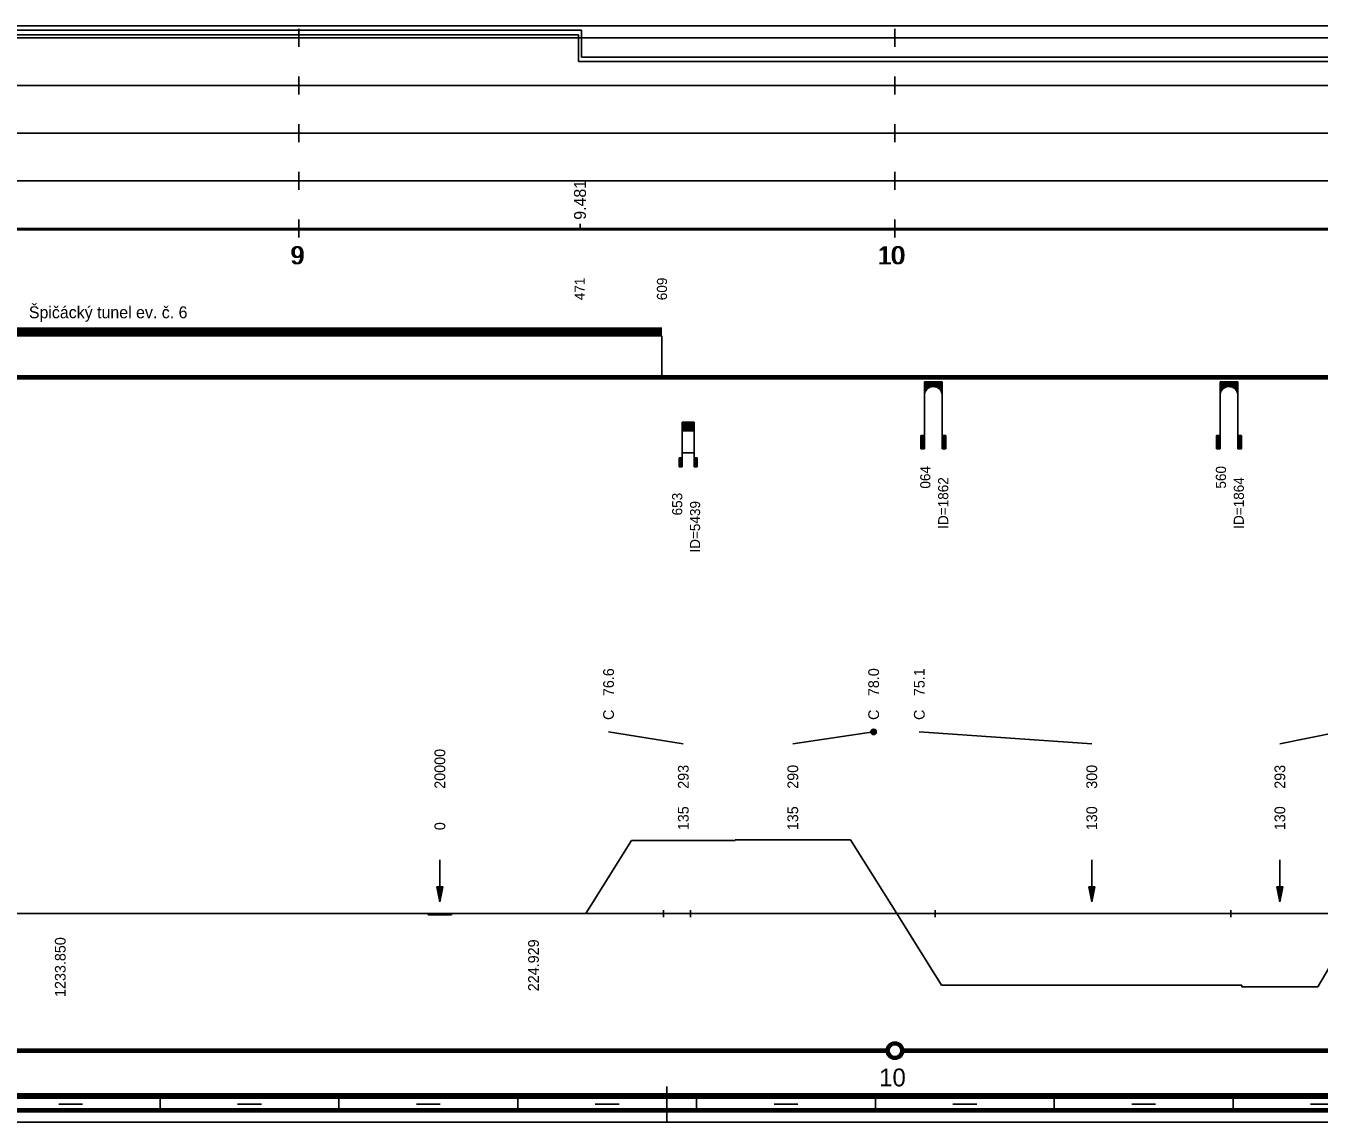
# Model space of a CAD drawing. Extents: x 2 to 10148, y 0 to 380.
# Drawn here: x 1152.5 to 1369.4, y 0 to 184 of the extents above; entities that cross this region are included whole.
import ezdxf

# ---------------------------------------------------------------- set-up
doc = ezdxf.new("R2010")
doc.units = 0
for name, color, linetype in [('CARA_S_OBJEKTY', 7, 'Continuous'), ('KRIV1_CARA', 7, 'Continuous'), ('KRIV1_TEXT', 7, 'Continuous'), ('L_OBJEKTY_TEXT', 7, 'Continuous'), ('OBJEKTY_TEXT', 7, 'Continuous'), ('OBJEKTY_TVAR', 7, 'Continuous'), ('RAM', 7, 'Continuous'), ('REZERVA', 7, 'Continuous'), ('RYCHL_A', 7, 'Continuous'), ('RYCHL_B', 7, 'Continuous'), ('RYCHL_C', 7, 'Continuous'), ('RYCHL_RASTR', 7, 'Continuous'), ('RYCHL_STAN', 7, 'Continuous'), ('STAN_CARA', 7, 'Continuous'), ('STAN_TEXT', 7, 'Continuous'), ('STANIC_ZMEN_V', 7, 'Continuous')]:
    doc.layers.add(name, color=color, linetype=linetype)

msp = doc.modelspace()

# ---------------------------------------------------------------- linework, layer by layer
for p, q in [((1259.43, 35.57), (1259.43, 34.38)), ((1263.97, 35.57), (1263.97, 34.38)), ((1305.02, 35.57), (1305.02, 34.38)), ((1354.62, 35.57), (1354.62, 34.38))]:
    msp.add_line(p, q)
at = {"layer": 'CARA_S_OBJEKTY'}
for p, q in [((631.22, 125.25), (1245.39, 125.25)), ((631.22, 125), (1245.39, 125)), ((631.22, 124.75), (1245.39, 124.75)), ((1245.39, 125.25), (1850.83, 125.25)), ((1245.39, 125), (1850.83, 125)), ((1245.39, 124.75), (1850.83, 124.75))]:
    msp.add_line(p, q, dxfattribs=at)
at = {"layer": 'KRIV1_CARA'}
for p, q in [((1246.41, 35), (1254.07, 47.29)), ((1254.07, 47.29), (1271.49, 47.29)), ((1271.49, 47.29), (1271.49, 47.41)), ((1271.49, 47.41), (1290.81, 47.41)), ((1290.81, 47.41), (1298.61, 35)), ((631.22, 35), (1245.39, 35)), ((1219.95, 35), (1219.95, 34.82)), ((1219.95, 34.82), (1223.92, 34.82)), ((1223.92, 34.82), (1223.92, 35)), ((1245.39, 35), (1850.83, 35)), ((1298.61, 35), (1306.12, 23)), ((1369.23, 22.71), (1376.44, 35)), ((1306.12, 23), (1356.49, 23)), ((1356.49, 23), (1356.49, 22.71)), ((1356.49, 22.71), (1369.23, 22.71))]:
    msp.add_line(p, q, dxfattribs=at)
at = {"layer": 'KRIV1_TEXT'}
for p, q in [((1262.78, 63.5), (1250.24, 65.5)), ((1281.15, 63.5), (1294.71, 65.5)), ((1331.3, 63.5), (1302.37, 65.5)), ((1362.86, 63.5), (1372.83, 65.5)), ((1221.94, 44), (1221.94, 42.2)), ((1331.3, 44), (1331.3, 42.2)), ((1362.86, 44), (1362.86, 42.2)), ((1221.94, 42.2), (1221.94, 40)), ((1331.3, 42.2), (1331.3, 40)), ((1362.86, 42.2), (1362.86, 40)), ((1221.44, 39.5), (1221.94, 37)), ((1221.44, 39.5), (1222.44, 39.5)), ((1221.54, 39.5), (1221.94, 37.5)), ((1221.64, 39.5), (1221.94, 38)), ((1221.74, 39.5), (1221.94, 38.5)), ((1221.84, 39.5), (1221.94, 39)), ((1221.94, 40), (1221.94, 37)), ((1222.44, 39.5), (1221.94, 37)), ((1222.34, 39.5), (1221.94, 37.5)), ((1222.24, 39.5), (1221.94, 38)), ((1222.14, 39.5), (1221.94, 38.5)), ((1222.04, 39.5), (1221.94, 39)), ((1221.94, 39.5), (1221.94, 39.5)), ((1221.94, 39.5), (1221.94, 39.5)), ((1330.8, 39.5), (1331.3, 37)), ((1330.8, 39.5), (1331.8, 39.5)), ((1330.9, 39.5), (1331.3, 37.5)), ((1331, 39.5), (1331.3, 38)), ((1331.1, 39.5), (1331.3, 38.5)), ((1331.2, 39.5), (1331.3, 39)), ((1331.3, 40), (1331.3, 37)), ((1331.8, 39.5), (1331.3, 37)), ((1331.7, 39.5), (1331.3, 37.5)), ((1331.6, 39.5), (1331.3, 38)), ((1331.5, 39.5), (1331.3, 38.5)), ((1331.4, 39.5), (1331.3, 39)), ((1331.3, 39.5), (1331.3, 39.5)), ((1331.3, 39.5), (1331.3, 39.5)), ((1362.36, 39.5), (1362.86, 37)), ((1362.36, 39.5), (1363.36, 39.5)), ((1362.46, 39.5), (1362.86, 37.5)), ((1362.56, 39.5), (1362.86, 38)), ((1362.66, 39.5), (1362.86, 38.5)), ((1362.76, 39.5), (1362.86, 39)), ((1362.86, 40), (1362.86, 37)), ((1363.36, 39.5), (1362.86, 37)), ((1363.26, 39.5), (1362.86, 37.5)), ((1363.16, 39.5), (1362.86, 38)), ((1363.06, 39.5), (1362.86, 38.5)), ((1362.96, 39.5), (1362.86, 39)), ((1362.86, 39.5), (1362.86, 39.5)), ((1362.86, 39.5), (1362.86, 39.5))]:
    msp.add_line(p, q, dxfattribs=at)
for radius in [0.45, 0.3, 0.15]:
    msp.add_circle((1294.71, 65.5), radius, dxfattribs=at)
at = {"layer": 'OBJEKTY_TVAR'}
for p, q in [((1084.75, 133.25), (1245.39, 133.25)), ((1084.75, 133), (1245.39, 133)), ((1084.75, 132.75), (1245.39, 132.75)), ((1084.75, 132.5), (1245.39, 132.5)), ((1245.39, 133.25), (1259.2, 133.25)), ((1245.39, 133), (1259.2, 133)), ((1245.39, 132.75), (1259.2, 132.75)), ((1245.39, 132.5), (1259.2, 132.5)), ((1084.75, 132.25), (1245.39, 132.25)), ((1084.75, 132), (1245.39, 132)), ((1245.39, 132.25), (1259.2, 132.25)), ((1245.39, 132), (1259.2, 132)), ((1259.2, 125), (1259.2, 132)), ((1303.23, 113), (1303.23, 124.25)), ((1306.23, 124.25), (1303.23, 124.25)), ((1303.23, 124.17), (1306.23, 124.17)), ((1303.23, 124.1), (1306.23, 124.1)), ((1303.23, 124.02), (1306.23, 124.02)), ((1303.23, 123.95), (1306.23, 123.95)), ((1303.23, 123.87), (1306.23, 123.87)), ((1303.23, 123.8), (1306.23, 123.8)), ((1303.23, 123.72), (1306.23, 123.72)), ((1306.23, 124.25), (1306.23, 113)), ((1352.82, 113), (1352.82, 124.25)), ((1355.82, 124.25), (1352.82, 124.25)), ((1352.82, 124.17), (1355.82, 124.17)), ((1352.82, 124.1), (1355.82, 124.1)), ((1352.82, 124.02), (1355.82, 124.02)), ((1352.82, 123.95), (1355.82, 123.95)), ((1352.82, 123.87), (1355.82, 123.87)), ((1352.82, 123.8), (1355.82, 123.8)), ((1352.82, 123.72), (1355.82, 123.72)), ((1355.82, 124.25), (1355.82, 113)), ((1303.23, 123.65), (1306.23, 123.65)), ((1303.23, 123.57), (1306.23, 123.57)), ((1303.23, 123.5), (1306.23, 123.5)), ((1303.23, 123.42), (1304.39, 123.42)), ((1303.23, 123.35), (1304.15, 123.35)), ((1303.23, 123.27), (1304, 123.27)), ((1303.23, 123.2), (1303.88, 123.2)), ((1303.23, 123.12), (1303.78, 123.12)), ((1303.23, 123.05), (1303.69, 123.05)), ((1303.23, 122.97), (1303.62, 122.97)), ((1303.23, 122.9), (1303.56, 122.9)), ((1303.23, 122.82), (1303.5, 122.82)), ((1303.23, 122.75), (1303.45, 122.75)), ((1303.23, 122.67), (1303.41, 122.67)), ((1303.23, 122.6), (1303.37, 122.6)), ((1303.23, 122.52), (1303.34, 122.52)), ((1303.23, 122.45), (1303.31, 122.45)), ((1303.23, 122.37), (1303.29, 122.37)), ((1303.23, 122.3), (1303.27, 122.3)), ((1303.23, 122.22), (1303.25, 122.22)), ((1303.23, 122.15), (1303.24, 122.15)), ((1303.23, 121.97), (1303.24, 122.11)), ((1303.24, 122.11), (1303.26, 122.28)), ((1303.26, 122.28), (1303.31, 122.46)), ((1303.31, 122.46), (1303.38, 122.61)), ((1303.38, 122.61), (1303.45, 122.75)), ((1303.45, 122.75), (1303.56, 122.9)), ((1303.56, 122.9), (1303.69, 123.05)), ((1303.69, 123.05), (1303.77, 123.12)), ((1303.77, 123.12), (1303.87, 123.19)), ((1303.87, 123.19), (1304, 123.27)), ((1304, 123.27), (1304.15, 123.35)), ((1304.15, 123.35), (1304.39, 123.42)), ((1304.39, 123.42), (1304.6, 123.46)), ((1304.6, 123.46), (1304.85, 123.46)), ((1304.85, 123.46), (1304.99, 123.44)), ((1304.99, 123.44), (1305.07, 123.42)), ((1305.07, 123.42), (1306.23, 123.42)), ((1305.07, 123.42), (1305.31, 123.35)), ((1305.31, 123.35), (1306.23, 123.35)), ((1305.31, 123.35), (1305.46, 123.27)), ((1305.46, 123.27), (1306.23, 123.27)), ((1305.46, 123.27), (1305.58, 123.2)), ((1305.58, 123.2), (1306.23, 123.2)), ((1305.58, 123.2), (1305.68, 123.12)), ((1305.68, 123.12), (1306.23, 123.12)), ((1305.68, 123.12), (1305.77, 123.05)), ((1305.77, 123.05), (1306.23, 123.05)), ((1305.77, 123.05), (1305.84, 122.97)), ((1305.84, 122.97), (1306.23, 122.97)), ((1305.84, 122.97), (1305.9, 122.9)), ((1305.9, 122.9), (1306.22, 122.9)), ((1305.9, 122.9), (1305.96, 122.82)), ((1305.96, 122.82), (1306.23, 122.82)), ((1305.96, 122.82), (1306.05, 122.67)), ((1306.01, 122.75), (1306.23, 122.75)), ((1306.05, 122.67), (1306.23, 122.67)), ((1306.05, 122.67), (1306.12, 122.52)), ((1306.09, 122.6), (1306.23, 122.6)), ((1306.12, 122.52), (1306.23, 122.52)), ((1306.12, 122.52), (1306.17, 122.37)), ((1306.15, 122.45), (1306.23, 122.45)), ((1306.17, 122.37), (1306.23, 122.37)), ((1306.17, 122.37), (1306.21, 122.22)), ((1306.19, 122.3), (1306.23, 122.3)), ((1306.21, 122.22), (1306.23, 122.22)), ((1306.21, 122.22), (1306.23, 121.97)), ((1306.22, 122.15), (1306.23, 122.15)), ((1352.82, 123.65), (1355.82, 123.65)), ((1352.82, 123.57), (1355.82, 123.57)), ((1352.82, 123.5), (1355.82, 123.5)), ((1352.82, 123.42), (1353.98, 123.42)), ((1352.82, 123.35), (1353.74, 123.35)), ((1352.82, 123.27), (1353.59, 123.27)), ((1352.82, 123.2), (1353.47, 123.2)), ((1352.82, 123.12), (1353.37, 123.12)), ((1352.82, 123.05), (1353.28, 123.05)), ((1352.82, 122.97), (1353.21, 122.97)), ((1352.82, 122.9), (1353.15, 122.9)), ((1352.82, 122.82), (1353.09, 122.82)), ((1352.82, 122.75), (1353.04, 122.75)), ((1352.82, 122.67), (1353, 122.67)), ((1352.82, 122.6), (1352.96, 122.6)), ((1352.82, 122.52), (1352.93, 122.52)), ((1352.82, 122.45), (1352.9, 122.45)), ((1352.82, 122.37), (1352.88, 122.37)), ((1352.82, 122.3), (1352.86, 122.3)), ((1352.82, 122.22), (1352.84, 122.22)), ((1352.82, 122.15), (1352.83, 122.15)), ((1352.82, 121.97), (1352.83, 122.11)), ((1352.83, 122.11), (1352.85, 122.28)), ((1352.85, 122.28), (1352.9, 122.46)), ((1352.9, 122.46), (1352.97, 122.61)), ((1352.97, 122.61), (1353.04, 122.75)), ((1353.04, 122.75), (1353.15, 122.9)), ((1353.15, 122.9), (1353.28, 123.05)), ((1353.28, 123.05), (1353.36, 123.12)), ((1353.36, 123.12), (1353.46, 123.19)), ((1353.46, 123.19), (1353.59, 123.27)), ((1353.59, 123.27), (1353.74, 123.35)), ((1353.74, 123.35), (1353.98, 123.42)), ((1353.98, 123.42), (1354.19, 123.46)), ((1354.19, 123.46), (1354.44, 123.46)), ((1354.44, 123.46), (1354.58, 123.44)), ((1354.58, 123.44), (1354.66, 123.42)), ((1354.66, 123.42), (1355.82, 123.42)), ((1354.66, 123.42), (1354.9, 123.35)), ((1354.9, 123.35), (1355.82, 123.35)), ((1354.9, 123.35), (1355.05, 123.27)), ((1355.05, 123.27), (1355.82, 123.27)), ((1355.05, 123.27), (1355.17, 123.2)), ((1355.17, 123.2), (1355.82, 123.2)), ((1355.17, 123.2), (1355.27, 123.12)), ((1355.27, 123.12), (1355.82, 123.12)), ((1355.27, 123.12), (1355.36, 123.05)), ((1355.36, 123.05), (1355.82, 123.05)), ((1355.36, 123.05), (1355.43, 122.97)), ((1355.43, 122.97), (1355.82, 122.97)), ((1355.43, 122.97), (1355.49, 122.9)), ((1355.49, 122.9), (1355.81, 122.9)), ((1355.49, 122.9), (1355.55, 122.82)), ((1355.55, 122.82), (1355.82, 122.82)), ((1355.55, 122.82), (1355.64, 122.67)), ((1355.6, 122.75), (1355.82, 122.75)), ((1355.64, 122.67), (1355.82, 122.67)), ((1355.64, 122.67), (1355.71, 122.52)), ((1355.68, 122.6), (1355.82, 122.6)), ((1355.71, 122.52), (1355.82, 122.52)), ((1355.71, 122.52), (1355.76, 122.37)), ((1355.74, 122.45), (1355.82, 122.45)), ((1355.76, 122.37), (1355.82, 122.37)), ((1355.76, 122.37), (1355.8, 122.22)), ((1355.78, 122.3), (1355.82, 122.3)), ((1355.8, 122.22), (1355.82, 122.22)), ((1355.8, 122.22), (1355.82, 121.97)), ((1355.81, 122.15), (1355.82, 122.15)), ((1262.6, 110), (1262.6, 117.5)), ((1262.6, 117.5), (1264.6, 117.5)), ((1262.6, 117.45), (1264.6, 117.45)), ((1262.6, 117.4), (1264.6, 117.4)), ((1262.6, 117.35), (1264.6, 117.35)), ((1262.6, 117.3), (1264.6, 117.3)), ((1262.6, 117.25), (1264.6, 117.25)), ((1262.6, 117.2), (1264.6, 117.2)), ((1264.6, 117.5), (1264.6, 110)), ((1262.6, 117.15), (1264.6, 117.15)), ((1262.6, 117.1), (1264.6, 117.1)), ((1262.6, 117.05), (1264.6, 117.05)), ((1262.6, 117), (1264.6, 117)), ((1262.6, 116.95), (1264.6, 116.95)), ((1262.6, 116.9), (1264.6, 116.9)), ((1262.6, 116.85), (1264.6, 116.85)), ((1262.6, 116.8), (1264.6, 116.8)), ((1262.6, 116.75), (1264.6, 116.75)), ((1262.6, 116.7), (1264.6, 116.7)), ((1262.6, 116.65), (1264.6, 116.65)), ((1262.6, 116.6), (1264.6, 116.6)), ((1262.6, 116.55), (1264.6, 116.55)), ((1262.6, 116.5), (1264.6, 116.5)), ((1262.6, 116.45), (1264.6, 116.45)), ((1262.6, 116.4), (1264.6, 116.4)), ((1262.6, 116.35), (1264.6, 116.35)), ((1262.6, 116.3), (1264.6, 116.3)), ((1262.6, 116.25), (1264.6, 116.25)), ((1262.6, 116.2), (1264.6, 116.2)), ((1262.6, 116.15), (1264.6, 116.15)), ((1262.6, 116.1), (1264.6, 116.1)), ((1262.6, 116.05), (1264.6, 116.05)), ((1302.63, 115.25), (1303.23, 115.25)), ((1302.63, 115.25), (1302.63, 113)), ((1302.7, 115.25), (1302.7, 113)), ((1302.78, 115.25), (1302.78, 113)), ((1302.85, 115.25), (1302.85, 113)), ((1302.93, 115.25), (1302.93, 113)), ((1303, 115.25), (1303, 113)), ((1303.08, 115.25), (1303.08, 113)), ((1303.15, 115.25), (1303.15, 113)), ((1306.83, 115.25), (1306.23, 115.25)), ((1306.31, 115.25), (1306.31, 113)), ((1306.38, 115.25), (1306.38, 113)), ((1306.46, 115.25), (1306.46, 113)), ((1306.53, 115.25), (1306.53, 113)), ((1306.61, 115.25), (1306.61, 113)), ((1306.68, 115.25), (1306.68, 113)), ((1306.76, 115.25), (1306.76, 113)), ((1306.83, 115.25), (1306.83, 113)), ((1352.22, 115.25), (1352.82, 115.25)), ((1352.22, 115.25), (1352.22, 113)), ((1352.29, 115.25), (1352.29, 113)), ((1352.37, 115.25), (1352.37, 113)), ((1352.44, 115.25), (1352.44, 113)), ((1352.52, 115.25), (1352.52, 113)), ((1352.59, 115.25), (1352.59, 113)), ((1352.67, 115.25), (1352.67, 113)), ((1352.74, 115.25), (1352.74, 113)), ((1356.42, 115.25), (1355.82, 115.25)), ((1355.9, 115.25), (1355.9, 113)), ((1355.97, 115.25), (1355.97, 113)), ((1356.05, 115.25), (1356.05, 113)), ((1356.12, 115.25), (1356.12, 113)), ((1356.2, 115.25), (1356.2, 113)), ((1356.27, 115.25), (1356.27, 113)), ((1356.35, 115.25), (1356.35, 113)), ((1356.42, 115.25), (1356.42, 113)), ((1303.23, 113), (1302.63, 113)), ((1306.23, 113), (1306.83, 113)), ((1352.82, 113), (1352.22, 113)), ((1355.82, 113), (1356.42, 113)), ((1262.1, 111.5), (1262.6, 111.5)), ((1262.1, 111.5), (1262.1, 110)), ((1262.15, 111.5), (1262.15, 110)), ((1262.2, 111.5), (1262.2, 110)), ((1262.25, 111.5), (1262.25, 110)), ((1262.3, 111.5), (1262.3, 110)), ((1262.35, 111.5), (1262.35, 110)), ((1262.4, 111.5), (1262.4, 110)), ((1262.45, 111.5), (1262.45, 110)), ((1262.5, 111.5), (1262.5, 110)), ((1262.55, 111.5), (1262.55, 110)), ((1262.6, 112.31), (1264.6, 112.31)), ((1265.1, 111.5), (1264.6, 111.5)), ((1264.65, 111.5), (1264.65, 110)), ((1264.7, 111.5), (1264.7, 110)), ((1264.75, 111.5), (1264.75, 110)), ((1264.8, 111.5), (1264.8, 110)), ((1264.85, 111.5), (1264.85, 110)), ((1264.9, 111.5), (1264.9, 110)), ((1264.95, 111.5), (1264.95, 110)), ((1265, 111.5), (1265, 110)), ((1265.05, 111.5), (1265.05, 110)), ((1265.1, 111.5), (1265.1, 110)), ((1262.6, 110), (1262.1, 110)), ((1264.6, 110), (1265.1, 110))]:
    msp.add_line(p, q, dxfattribs=at)
at = {"layer": 'RAM'}
for p, q in [((631.22, 4.75), (1245.39, 4.75)), ((631.22, 4.5), (1245.39, 4.5)), ((1245.39, 4.75), (1850.83, 4.75)), ((1245.39, 4.5), (1850.83, 4.5)), ((1260, 0), (1260, 6)), ((631.22, 4.25), (1245.39, 4.25)), ((631.22, 4), (1245.39, 4)), ((631.22, 2.25), (1245.39, 2.25)), ((1158, 3), (1162, 3)), ((1175, 2), (1175, 4)), ((1188, 3), (1192, 3)), ((1205, 2), (1205, 4)), ((1218, 3), (1222, 3)), ((1235, 2), (1235, 4)), ((1245.39, 4.25), (1850.83, 4.25)), ((1245.39, 4), (1850.83, 4)), ((1245.39, 2.25), (1850.83, 2.25)), ((1248, 3), (1252, 3)), ((1265, 2), (1265, 4)), ((1278, 3), (1282, 3)), ((1295, 2), (1295, 4)), ((1308, 3), (1312, 3)), ((1325, 2), (1325, 4)), ((1338, 3), (1342, 3)), ((1355, 2), (1355, 4)), ((1368, 3), (1372, 3)), ((631.22, 2), (1245.39, 2)), ((631.22, 1.75), (1245.39, 1.75)), ((631.22, 0), (1245.39, 0)), ((1245.39, 2), (1850.83, 2)), ((1245.39, 1.75), (1850.83, 1.75)), ((1245.39, 0), (1850.83, 0))]:
    msp.add_line(p, q, dxfattribs=at)
at = {"layer": 'REZERVA'}
for radius in [1.45, 1.4, 1.35, 1.3, 1.25, 1.2, 1.15, 1.1, 1.05, 1]:
    msp.add_circle((1298.28, 12), radius, dxfattribs=at)
at = {"layer": 'RYCHL_A'}
for p, q in [((1091.29, 182.5), (1245.22, 182.5)), ((1245.22, 182.5), (1245.22, 178)), ((1245.22, 178), (1403.28, 178))]:
    msp.add_line(p, q, dxfattribs=at)
at = {"layer": 'RYCHL_B'}
for p, q in [((1090.02, 183.25), (1245.69, 183.25)), ((1245.69, 183.25), (1245.69, 178.75)), ((1245.69, 178.75), (1512.4, 178.75))]:
    msp.add_line(p, q, dxfattribs=at)
at = {"layer": 'RYCHL_C'}
msp.add_line((1089.27, 184), (1511.67, 184), dxfattribs=at)
at = {"layer": 'RYCHL_RASTR'}
for p, q in [((1198.29, 180.5), (1198.29, 183.5)), ((1298.28, 180.5), (1298.28, 183.5)), ((631.22, 182), (1245.39, 182)), ((1245.39, 182), (1853.57, 182)), ((631.22, 174), (1245.39, 174)), ((1198.29, 172.5), (1198.29, 175.5)), ((1245.39, 174), (1854.63, 174)), ((1298.28, 172.5), (1298.28, 175.5)), ((1198.29, 164.5), (1198.29, 167.5)), ((1298.28, 164.5), (1298.28, 167.5)), ((631.22, 166), (1245.39, 166)), ((1245.39, 166), (1853.77, 166)), ((1198.29, 156.5), (1198.29, 159.5)), ((1298.28, 156.5), (1298.28, 159.5)), ((631.22, 158), (1245.39, 158)), ((1245.39, 158), (1853.78, 158)), ((631.22, 150), (1245.39, 150)), ((631.22, 149.75), (1245.39, 149.75)), ((1198.29, 148.5), (1198.29, 151.5)), ((1245.39, 150), (1850.83, 150)), ((1245.39, 149.75), (1850.83, 149.75)), ((1298.28, 148.5), (1298.28, 151.5))]:
    msp.add_line(p, q, dxfattribs=at)
at = {"layer": 'STAN_CARA'}
for p, q in [((799.79, 12.25), (1245.39, 12.25)), ((799.79, 12), (1245.39, 12)), ((799.79, 12), (1245.39, 12)), ((799.79, 11.75), (1245.39, 11.75)), ((1245.39, 12.25), (1296.78, 12.25)), ((1245.39, 12), (1296.78, 12)), ((1245.39, 12), (1296.78, 12)), ((1245.39, 11.75), (1296.78, 11.75)), ((1299.78, 12.25), (1796.78, 12.25)), ((1299.78, 12), (1796.78, 12)), ((1299.78, 12), (1796.78, 12)), ((1299.78, 11.75), (1796.78, 11.75))]:
    msp.add_line(p, q, dxfattribs=at)
at = {"layer": 'STANIC_ZMEN_V'}
msp.add_line((1245.45, 150), (1245.45, 150.75), dxfattribs=at)

# ---------------------------------------------------------------- texts
at = {"layer": 'KRIV1_TEXT'}
for s, p in [('76.6', (1251.14, 71.5)), ('78.0', (1295.61, 71.5)), ('75.1', (1303.27, 71.5)), ('C', (1251.14, 67.5)), ('C', (1295.61, 67.5)), ('C', (1303.27, 67.5)), ('20000', (1222.84, 55.95)), ('293', (1263.68, 55.95)), ('290', (1282.05, 55.95)), ('300', (1332.2, 55.95)), ('293', (1363.76, 55.95)), ('135', (1263.68, 49)), ('135', (1282.05, 49)), ('130', (1332.2, 49)), ('130', (1363.76, 49)), ('0', (1222.84, 49)), ('1233.850', (1159.16, 21)), ('224.929', (1238.55, 21.97))]:
    msp.add_text(s, height=1.8, rotation=90, dxfattribs=at).set_placement(p)
at = {"layer": 'L_OBJEKTY_TEXT'}
msp.add_text('Špičácký tunel ev. č. 6', height=2, dxfattribs=at).set_placement((1152.99, 134.92))
at = {"layer": 'OBJEKTY_TEXT'}
for s, p in [('471', (1246.25, 137.95)), ('609', (1260.05, 137.95)), ('064', (1304.23, 106.33)), ('560', (1353.82, 106.33)), ('ID=1862', (1307.23, 99.59)), ('ID=1864', (1356.82, 99.59)), ('653', (1262.6, 101.83)), ('ID=5439', (1265.6, 95.59))]:
    msp.add_text(s, height=1.7, rotation=90, dxfattribs=at).set_placement(p)
at = {"layer": 'RYCHL_STAN'}
for s, p in [('9', (1196.82, 144)), ('9', (1197.07, 144)), ('10', (1295.34, 144)), ('10', (1295.59, 144))]:
    msp.add_text(s, height=3, dxfattribs=at).set_placement(p)
at = {"layer": 'STAN_TEXT'}
msp.add_text('10', height=3, dxfattribs=at).set_placement((1295.64, 6))
at = {"layer": 'STANIC_ZMEN_V'}
msp.add_text('9.481', height=2, rotation=90, dxfattribs=at).set_placement((1246.45, 151.45))

doc.saveas('drawing.dxf')
